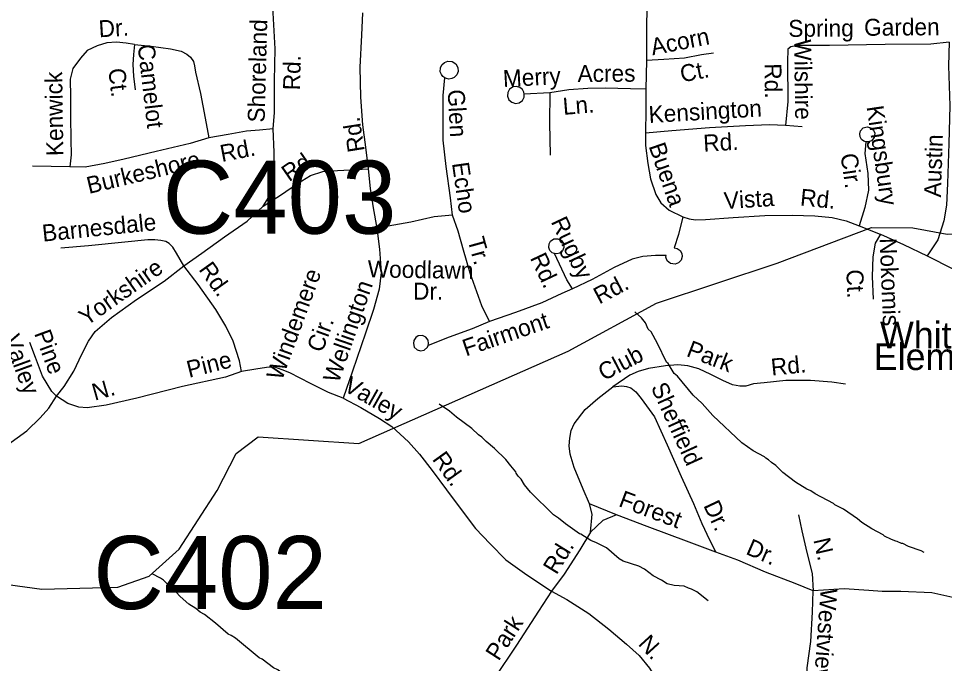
# Model space of a CAD drawing. Extents: x 1547597 to 1699558, y 810033 to 920809.
# Drawn here: x 1614630 to 1619826, y 858442 to 862061 of the extents above; entities that cross this region are included whole.
import ezdxf

# ---------------------------------------------------------------- set-up
doc = ezdxf.new("R2010")
doc.units = 0
for name, color, linetype in [('Exist Cultural Educational Facility High Label', 7, 'Continuous'), ('Exist Hydrographic Creek Single Shore', 7, 'Continuous'), ('Exist Hydrographic Misc Water Feature', 7, 'Continuous'), ('Exist Road Non-System Type 51', 7, 'Continuous'), ('Exist Road Non-System Type 51 Label', 7, 'Continuous'), ('Exist Road Secondary Structure Culvert Number Label', 7, 'Continuous')]:
    doc.layers.add(name, color=color, linetype=linetype)

msp = doc.modelspace()

# ---------------------------------------------------------------- linework, layer by layer
at = {"layer": 'Exist Hydrographic Creek Single Shore'}
for points in [[(1618887.7, 860689), (1619415.7, 860888.3), (1619648.8, 860886.9), (1619840.7, 860850.2), (1620232.8, 860861.9), (1620650.8, 860955.3), (1621242.8, 860949.7), (1621443.8, 861011.3), (1621679.4, 861104.8), (1622045.6, 861286.4), (1622264.9, 861672.7), (1622362.8, 861810), (1622480.8, 861932.3), (1622532.7, 862065.9), (1622577.8, 862330.8)], [(1613652.6, 858889.6), (1614570.8, 858885.8), (1614761.8, 858858.9), (1615187.8, 858870), (1615362.7, 858932), (1615531.8, 859082.9), (1615744.7, 859413.4), (1615851.1, 859619.5), (1615975, 859714), (1616539.8, 859676.3), (1617713.7, 860194.1), (1618209.7, 860463), (1618887.7, 860689)]]:
    msp.add_lwpolyline(points, dxfattribs=at)
at = {"layer": 'Exist Hydrographic Misc Water Feature'}
for points in [[(1619711.3, 859065.2), (1619695.5, 859073.4), (1619623.9, 859098.5), (1619592.1, 859114.9), (1619584.1, 859115), (1619560.3, 859127.3), (1619552.3, 859127.4), (1619528.4, 859137.8), (1619488.7, 859156.3), (1619480.8, 859164.4), (1619417.4, 859197.3), (1619361.8, 859232.1), (1619338.1, 859254.4), (1619259, 859307.5), (1619211.3, 859332.2), (1619203.4, 859340.3), (1619100.2, 859393.7), (1619076.5, 859410), (1619052.6, 859420.3), (1618989.1, 859459.2), (1618918, 859514.2), (1618878.5, 859552.8), (1618854.7, 859569.1), (1618838.9, 859585.3), (1618823.1, 859593.5), (1618815.2, 859601.7), (1618751.7, 859634.5), (1618688.3, 859679.4), (1618526.5, 859833.6), (1618465.5, 859900.5), (1618416.1, 859947.1), (1618327.6, 860054.4), (1618309.9, 860068.6), (1618274.6, 860125.1), (1618266.8, 860133.2), (1618216.3, 860237.9), (1618179.2, 860302.4), (1618163.4, 860318.6), (1618147.9, 860352.8), (1618126.3, 860381.1), (1618088.2, 860415.7)], [(1618500.4, 858794.2), (1618437, 858843.1), (1618405.4, 858859.5), (1618389.4, 858863.7), (1618365.6, 858876.1), (1618309.6, 858878.8), (1618269.8, 858889.4), (1618238.1, 858909.9), (1618190.5, 858934.5), (1618143, 858971.2), (1618111.2, 858987.6), (1618023.6, 859016.8), (1617999.9, 859029.2), (1617928.7, 859090.2), (1617873.1, 859118.9), (1617841.4, 859131.4), (1617785.9, 859168.1), (1617777.9, 859170.2), (1617698.7, 859225.3), (1617659.2, 859257.9), (1617631.5, 859276.2), (1617503.2, 859404), (1617469.8, 859444.5), (1617450.3, 859476.7), (1617434.5, 859492.9), (1617422.7, 859509.1), (1617420.9, 859517.1), (1617393.3, 859551.5), (1617363.8, 859585.9), (1617300.7, 859648.8), (1617253.3, 859687.4), (1617229.6, 859711.8), (1617211.8, 859724), (1617174.3, 859760.5), (1617087.3, 859823.7), (1617047.7, 859858.3), (1616990.6, 859897.1)], [(1616234.8, 858288), (1616211, 858306.3), (1616179.3, 858324.7), (1616155.6, 858349), (1616084.5, 858406.1), (1616060.6, 858418.4), (1615997.3, 858465.3), (1615981.4, 858473.5), (1615847, 858583.3), (1615823.2, 858599.7), (1615807.3, 858605.9), (1615736.2, 858668.9), (1615672.9, 858717.7), (1615649.1, 858730), (1615625.4, 858750.4), (1615585.8, 858774.9), (1615536.4, 858817.6), (1615491, 858868.2), (1615467.4, 858884.5), (1615443.7, 858908.9), (1615427.8, 858921.1), (1615380.9, 858945.4)]]:
    msp.add_lwpolyline(points, dxfattribs=at)
at = {"layer": 'Exist Road Non-System Type 51'}
for p, q in [((1618153.4, 861825.6), (1618149.2, 861663.8)), ((1617611.5, 861643.7), (1617467.4, 861636)), ((1619026.9, 861452.6), (1618933, 861460.2)), ((1614918.2, 861228.4), (1614708.5, 861231.7)), ((1617985, 859275.6), (1617834.2, 859337.7))]:
    msp.add_line(p, q, dxfattribs=at)
for points in [[(1616058.3, 861441.2), (1616065.6, 861533.1), (1616066.4, 861711), (1616071, 861890.8), (1616058.4, 862092.8), (1616058.4, 862197.6)], [(1618154.7, 862215.8), (1618155.4, 862139.5), (1618153, 861991.7), (1618153.4, 861825.6)], [(1616560.4, 862091.8), (1616554, 861966.7), (1616545.2, 861787), (1616548.4, 861619), (1616559.9, 861464.9), (1616577.7, 861338.6), (1616591.6, 861216.5)], [(1615280.3, 861914.7), (1615233.9, 861923.4), (1615180.5, 861928.1), (1615126.6, 861925), (1615072.4, 861907.7), (1615016.1, 861880.6), (1614977.4, 861839.2), (1614934.6, 861779.8), (1614919.8, 861720.1), (1614922.2, 861622.2), (1614922.5, 861508.3), (1614924.5, 861382.4), (1614925.4, 861296.3), (1614918.2, 861228.4)], [(1615280.3, 861914.7), (1615275.4, 861858.7), (1615272.6, 861802.8), (1615275.5, 861736.9), (1615284.4, 861660.7)], [(1615280.3, 861914.7), (1615374, 861905.2), (1615483.7, 861891.5), (1615543.5, 861876.7), (1615575.2, 861860.3), (1615594.8, 861844.1), (1615611.5, 861818.7), (1615618.3, 861795.6), (1615623.5, 861759.6), (1615651.7, 861639.2), (1615677.5, 861501), (1615697.9, 861390.7)], [(1619851.2, 861928.2), (1619749.2, 861917.7), (1619493.4, 861915.4), (1619179.7, 861910.2), (1619001.8, 861908.8), (1618963.8, 861901.4), (1618947.6, 861889.7), (1618944.5, 861817.7), (1618947.2, 861595.7), (1618933, 861460.2)], [(1619851.2, 861928.2), (1619848.3, 861794.4), (1619854.8, 861570.3), (1619849.7, 861358.7), (1619842.1, 861134.9), (1619836.5, 861013), (1619821.1, 860925.2), (1619787.5, 860819.9), (1619729, 860728.6)], [(1618529.7, 861866), (1618462.6, 861857.1), (1618366.6, 861838.5), (1618250.6, 861830.2), (1618153.4, 861825.6)], [(1617021.3, 861728.5), (1617011, 861735.9), (1617003.6, 861745.8), (1616996.7, 861761.2), (1616997.6, 861783.2), (1617005.7, 861801.4), (1617020.4, 861814.7), (1617039.8, 861821.5), (1617063.3, 861819.7), (1617083.3, 861806.3), (1617095.3, 861785.8), (1617096.2, 861763.6), (1617089.8, 861745.3), (1617074.3, 861729.8), (1617060.8, 861723.7), (1617045.5, 861721), (1617031, 861723.7), (1617021.3, 861728.5)], [(1617065.7, 860958.3), (1617054, 861054.6), (1617028.8, 861230.8), (1617013, 861379), (1617013.1, 861512.9), (1617012.8, 861629), (1617021.3, 861728.5)], [(1617467.4, 861636), (1617465.5, 861647.8), (1617457.7, 861661.8), (1617443.2, 861673.9), (1617424.5, 861679.7), (1617404.8, 861677.3), (1617385.3, 861664.1), (1617375, 861645.3), (1617373.9, 861624.9), (1617381.6, 861605.1), (1617397.5, 861590.6), (1617418.6, 861584.5), (1617439.8, 861588.1), (1617457.1, 861601.6), (1617467.1, 861619), (1617467.4, 861636)], [(1618149.2, 861663.8), (1618064.2, 861667.1), (1617922.3, 861669.4), (1617824.5, 861668.7), (1617718.5, 861660.3), (1617611.5, 861643.7)], [(1618149.2, 861663.8), (1618150.4, 861547.9), (1618147.4, 861417.9)], [(1617611.5, 861643.7), (1617609.9, 861476), (1617614, 861293.8)], [(1618933, 861460.2), (1618843.9, 861463.8), (1618709.1, 861458.5), (1618506.3, 861446.6), (1618296.5, 861429.8), (1618147.4, 861417.9)], [(1619385.2, 861369.3), (1619372.3, 861373), (1619360.1, 861382.6), (1619352.2, 861396), (1619349.9, 861413.1), (1619354.1, 861429.8), (1619370, 861446.7), (1619391.9, 861452.8), (1619412.9, 861447.8), (1619428.2, 861433.5), (1619434.6, 861416.8), (1619431.8, 861393.4), (1619415.8, 861374.9), (1619399.4, 861369.2), (1619385.2, 861369.3)], [(1615697.9, 861390.7), (1615593.6, 861360.2), (1615403, 861315.3), (1615222.6, 861271.9), (1615114.3, 861247.5), (1615004.2, 861227.3), (1614918.2, 861228.4)], [(1616058.3, 861441.2), (1615982.1, 861434.4), (1615910.2, 861429.4), (1615806.1, 861409.1), (1615697.9, 861390.7)], [(1616003.7, 861008.3), (1616026.2, 861044.1), (1616053.1, 861103.6), (1616064.1, 861175.4), (1616064.3, 861311.2), (1616058.3, 861441.2)], [(1618147.4, 861417.9), (1618147.3, 861348), (1618161.7, 861247.9), (1618176.4, 861161.7), (1618207, 861073.5), (1618234.3, 861027.1), (1618281.7, 860986.3), (1618358, 860948.9)], [(1619385.2, 861369.3), (1619379.3, 861303.6), (1619395.6, 861191.6), (1619400.1, 861097.5), (1619378.7, 860999.9), (1619346.1, 860898.3)], [(1616003.7, 861008.3), (1616100.6, 861069), (1616195.4, 861135.5), (1616268.1, 861180.2), (1616338.4, 861203.2), (1616386.3, 861206.5), (1616488.3, 861211), (1616591.6, 861216.5)], [(1616591.6, 861216.5), (1616603.8, 861106.4), (1616620, 860998.2), (1616640.1, 860883.9)], [(1615557.3, 860673.4), (1615658.2, 860743.8), (1615785.5, 860835.8), (1615912.6, 860923.9), (1616003.7, 861008.3)], [(1617065.7, 860958.3), (1616962.6, 860948), (1616831.3, 860917.9), (1616640.1, 860883.9)], [(1617272.3, 860361.6), (1617230.6, 860448.3), (1617163.5, 860631.4), (1617127.5, 860761.8), (1617097.3, 860868), (1617065.7, 860958.3)], [(1618358, 860948.9), (1618333.5, 860849.6), (1618309.4, 860773.8), (1618325.7, 860771.1), (1618341.9, 860759.7), (1618352, 860742.9), (1618354.4, 860725.1), (1618348.6, 860705), (1618333.9, 860689.5), (1618313.7, 860681.9), (1618288.6, 860685.4), (1618269.7, 860702), (1618261.9, 860722.1), (1618264.9, 860730.5), (1618203.9, 860731.7), (1618133.9, 860724.7), (1618073.8, 860709.6), (1617973.2, 860663.2), (1617848.2, 860597.1), (1617738.6, 860544.5)], [(1618358, 860948.9), (1618392.3, 860936.8), (1618429.1, 860931.5), (1618484.7, 860933.4), (1618640.6, 860945), (1618818.6, 860956.4), (1618970.5, 860958.1), (1619098.3, 860954.1), (1619196.1, 860944.7), (1619273.6, 860925.5), (1619346.1, 860898.3)], [(1616640.1, 860883.9), (1616656.1, 860765.7), (1616664.1, 860635.7), (1616654.4, 860541.8), (1616622.7, 860428.4), (1616576.6, 860295.3), (1616505, 860082.4), (1616452.7, 859931.4)], [(1619346.1, 860898.3), (1619464.4, 860850.6), (1619467.2, 860850.4)], [(1615557.3, 860673.4), (1615516.3, 860743.8), (1615495.2, 860778.3), (1615475.2, 860798.5), (1615456.6, 860808.9), (1615429.5, 860815), (1615395.6, 860819.3), (1615355.5, 860818.1), (1615227.6, 860806.1), (1615023.5, 860785.3), (1614867.5, 860771.6)], [(1617637.6, 860741.8), (1617625.1, 860746.7), (1617611.9, 860759.8), (1617604.9, 860776.9), (1617607.3, 860795.9), (1617616, 860811.5), (1617634.6, 860823.7), (1617655.9, 860825.1), (1617676.1, 860815.1), (1617688.1, 860798), (1617690.1, 860776), (1617681.7, 860756.5), (1617666.6, 860744), (1617649.8, 860740.4), (1617637.6, 860741.8)], [(1619467.2, 860850.4), (1619437.5, 860801.2), (1619424.4, 860723.4), (1619420.7, 860613.6), (1619425.7, 860485.2)], [(1619467.2, 860850.4), (1619595.3, 860792.8), (1619729, 860728.6)], [(1617738.6, 860544.5), (1617706.4, 860595.1), (1617637.6, 860741.8)], [(1619729, 860728.6), (1619872.9, 860656.6), (1620085, 860541.7), (1620268.5, 860458.7)], [(1614842.9, 859942.5), (1614885.6, 859995.8), (1614941, 860082.9), (1614986.3, 860178.1), (1615023.4, 860249.6), (1615060.1, 860305), (1615151.2, 860383.6), (1615292.7, 860483.4), (1615448.1, 860586.9), (1615557.3, 860673.4)], [(1615881.8, 860080.9), (1615870.9, 860140.9), (1615834.5, 860251.3), (1615793.7, 860334), (1615737.2, 860428.8), (1615637.6, 860568.1), (1615557.3, 860673.4)], [(1617738.6, 860544.5), (1617679.3, 860517.7), (1617566.5, 860465.3), (1617418, 860411.7), (1617272.3, 860361.6)], [(1617272.3, 860361.6), (1617174.8, 860319.4), (1617046.2, 860273.4), (1616928.8, 860226.7)], [(1616928.8, 860226.7), (1616931.2, 860237.5), (1616928.1, 860255.3), (1616916.1, 860272), (1616896.5, 860281.6), (1616872.8, 860279.9), (1616859, 860270.1), (1616848.5, 860255), (1616845.5, 860237), (1616850.9, 860217.5), (1616866.8, 860202.2), (1616884.9, 860196.4), (1616907, 860200.3), (1616924.8, 860216.6), (1616928.8, 860226.7)], [(1614842.9, 859942.5), (1614817.4, 859968.8), (1614764.7, 860053.5), (1614726.4, 860158.1), (1614693.7, 860242.4)], [(1616452.7, 859931.4), (1616369.5, 859961.5), (1616268.5, 860013), (1616153.4, 860072.7), (1616109.7, 860089.4), (1616068, 860104.1), (1616022, 860102.6), (1615961.9, 860093.6), (1615881.8, 860080.9)], [(1619270.8, 860009.9), (1619194, 860021.3), (1619074.3, 860029.1), (1618936.4, 860029.1), (1618814.3, 860017), (1618754.4, 860011.8), (1618710.3, 859998.5), (1618678.2, 859997.1), (1618636.4, 860005.6), (1618582.9, 860030.5), (1618515.5, 860063.4), (1618447.7, 860095), (1618386.2, 860111.3), (1618330.3, 860117.2), (1618260.3, 860111.2), (1618164.4, 860096.6), (1618106.2, 860081), (1618059.8, 860060.3), (1617964, 859993.4)], [(1615881.8, 860080.9), (1615791.5, 860048.3), (1615550.9, 859995.7), (1615294.3, 859929.7), (1615121.8, 859890.4), (1615015.6, 859875.9), (1614967.9, 859880.7), (1614906.3, 859901.5), (1614842.9, 859942.5)], [(1617834.2, 859337.7), (1617798.5, 859420.6), (1617748.3, 859541.3), (1617725.6, 859615.6), (1617720.1, 859662.5), (1617722.8, 859705.5), (1617731.9, 859749.4), (1617748.1, 859787), (1617809.1, 859866.1), (1617880, 859929.1), (1617964, 859993.4)], [(1617964, 859993.4), (1618014.9, 859999), (1618041.5, 859996.4), (1618066.7, 859988.1), (1618094.5, 859966.7), (1618123.8, 859929.3), (1618198.1, 859826.3), (1618269.8, 859669.4), (1618349, 859490.3), (1618416.6, 859339.4), (1618464.7, 859226.6), (1618507.3, 859136.1), (1618543.3, 859067.3)], [(1613669.2, 859495.2), (1613768.9, 859466.8), (1613878.7, 859455.1), (1613984.4, 859447.6), (1614106.4, 859455.7), (1614194.6, 859474.3), (1614297.1, 859514.9), (1614417.8, 859577.1), (1614569, 859668.7), (1614676.2, 859747.1), (1614751.1, 859819.8), (1614799.9, 859875.1), (1614842.9, 859942.5)], [(1616452.7, 859931.4), (1616551.7, 859878), (1616656.5, 859816.2), (1616725.6, 859771.2), (1616818.1, 859685.6), (1616881, 859616.7), (1616951.4, 859525.5), (1617031.6, 859416.4), (1617119.4, 859298.9), (1617193.9, 859199.8), (1617276.3, 859112.4), (1617364.8, 859023), (1617483.1, 858939.1), (1617621.6, 858847.1)], [(1617839.8, 859179.6), (1617848.3, 859279.9), (1617834.2, 859337.7)], [(1617985, 859275.6), (1617909.6, 859245.1), (1617839.8, 859179.6)], [(1618543.3, 859067.3), (1618393.3, 859121.8), (1618156.8, 859211.2), (1617985, 859275.6)], [(1619006, 859276.3), (1619025.6, 859186.4), (1619053.7, 859064), (1619083.8, 858947.7), (1619089.4, 858849.3)], [(1617839.8, 859179.6), (1617779.3, 859079), (1617691.3, 858942.5), (1617621.6, 858847.1)], [(1619089.4, 858849.3), (1618987.2, 858891), (1618822.2, 858953.6), (1618665.5, 859021.8), (1618543.3, 859067.3)], [(1617621.6, 858847.1), (1617547.6, 858734.7), (1617424.9, 858544.7), (1617298.6, 858356.8), (1617232.8, 858257), (1617167.1, 858148.7)], [(1617621.6, 858847.1), (1617706.7, 858801.7), (1617829.3, 858721.6), (1617941.8, 858633.9), (1618042.2, 858550.4), (1618113.1, 858487.1), (1618169.9, 858416.3), (1618234.1, 858313.4), (1618290.4, 858208.4)], [(1619054.8, 858314.8), (1619054.8, 858418.1), (1619076, 858566), (1619084.6, 858729.8), (1619089.4, 858849.3)], [(1620156.4, 858859.2), (1620088.3, 858833.8), (1619905.3, 858804.6), (1619755.3, 858837.7), (1619580.1, 858845.5), (1619476.9, 858845.5), (1619401, 858851.4), (1619262.7, 858861.1), (1619089.4, 858849.3)]]:
    msp.add_lwpolyline(points, dxfattribs=at)

# ---------------------------------------------------------------- texts
at = {"layer": 'Exist Cultural Educational Facility High Label'}
for s, p in [('Whitaker', (1619464, 860209.3)), ('Elem. Sch.', (1619429.2, 860088.4))]:
    msp.add_text(s, height=150, dxfattribs=at).set_placement(p)
at = {"layer": 'Exist Road Non-System Type 51 Label'}
for s, rotation, p in [('Garden', 0.4961, (1619375, 861963.6)), ('Dr.', 3.2994, (1615082.4, 861955.2)), ('Shoreland', 88.5189, (1616011.1, 861476.4)), ('Spring', 0.448, (1618949.8, 861957.6)), ('Acorn', 10.9972, (1618187.5, 861853.8)), ('Camelot', 276.6291, (1615298.4, 861911)), ('Wilshire', 270.6969, (1618982.5, 861943.5)), ('Rd.', 88.5189, (1616209.3, 861657.3)), ('Ct.', 10.9972, (1618352.1, 861701.9)), ('Kenwick', 90.8295, (1614881.9, 861289.7)), ('Ct.', 276.6291, (1615133.6, 861777)), ('Merry', 3.0536, (1617350.6, 861675.9)), ('Acres', 0.3592, (1617767.2, 861704.5)), ('Rd.', 270.6969, (1618815.8, 861808.8)), ('Glen', 273.1931, (1617037.8, 861660.5)), ('Ln.', 4.5592, (1617687.8, 861520)), ('Kensington', 3.3571, (1618168.4, 861474.4)), ('Kingsbury', 278.3002, (1619388.2, 861565.8)), ('Rd.', 99.1002, (1616573.5, 861318.6)), ('Rd.', 3.3571, (1618474.9, 861313.4)), ('Austin', 88.1931, (1619805.6, 861056.4)), ('Rd.', 11.0387, (1615771.2, 861255.4)), ('Buena', 289.1348, (1618164.9, 861345)), ('Burkeshore', 13.5187, (1615025.4, 861076.2)), ('Rd.', 34.7298, (1616148.5, 861141.7)), ('Cir.', 278.3002, (1619241.7, 861297.8)), ('Echo', 278.1513, (1617062.3, 861248.7)), ('Vista', 3.6653, (1618590.8, 860991.1)), ('Rd.', 354.5192, (1619012.9, 861011.7)), ('Barnesdale', 5.8382, (1614767.5, 860808.6)), ('Rugby', 295.1496, (1617615.5, 860921)), ('Tr.', 285.4226, (1617148.7, 860820.2)), ('Nokomis', 272.2305, (1619461.7, 860827.4)), ('Rd.', 295.1496, (1617498.4, 860717.9)), ('Yorkshire', 35.1919, (1615011.7, 860333)), ('Rd.', 305.5733, (1615637.8, 860652.4)), ('Woodlawn', 359.1727, (1616589.1, 860608.5)), ('Windemere', 69.9188, (1616107.7, 860025.1)), ('Rd.', 27.8695, (1617888.8, 860455.4)), ('Ct.', 272.2305, (1619274.9, 860651.4)), ('Wellington', 70.8917, (1616425.8, 860010.4)), ('Dr.', 359.824, (1616843.8, 860483.5)), ('Fairmont', 18.9678, (1617140.8, 860163.9)), ('Cir.', 69.9188, (1616334.6, 860181.5)), ('Pine', 290.1029, (1614717.2, 860294.3)), ('Valley', 290.1029, (1614544.1, 860266.9)), ('Park', 339.0184, (1618372.2, 860168.2)), ('Club', 27.4291, (1617913.6, 860025.8)), ('Pine', 13.9339, (1615587.1, 860044.1)), ('Rd.', 5.6725, (1618856.5, 860056.7)), ('Valley', 330.5572, (1616448.3, 859975.2)), ('N.', 15.8077, (1615057.9, 859916.1)), ('Sheffield', 294.5405, (1618176.4, 859992.3)), ('Rd.', 305.8208, (1616947.9, 859587.6)), ('Forest', 339.2841, (1617992.1, 859326.1)), ('Dr.', 295.1967, (1618471, 859328.9)), ('Rd.', 58.4082, (1617648.5, 858935.6)), ('Dr.', 336.4753, (1618705.7, 859058)), ('N.', 282.9402, (1619089.3, 859135.8)), ('Westview', 265.9076, (1619130.9, 858865.1)), ('Park', 57.1847, (1617324.3, 858451.5)), ('N.', 312.4532, (1618102.3, 858549.1))]:
    msp.add_text(s, height=95, rotation=rotation, dxfattribs=at).set_placement(p)
at = {"layer": 'Exist Road Secondary Structure Culvert Number Label'}
for s, p in [('C403', (1615439.3, 860853.3)), ('C402', (1615049.7, 858747.2))]:
    msp.add_text(s, height=410.1, dxfattribs=at).set_placement(p)

doc.saveas('drawing.dxf')
